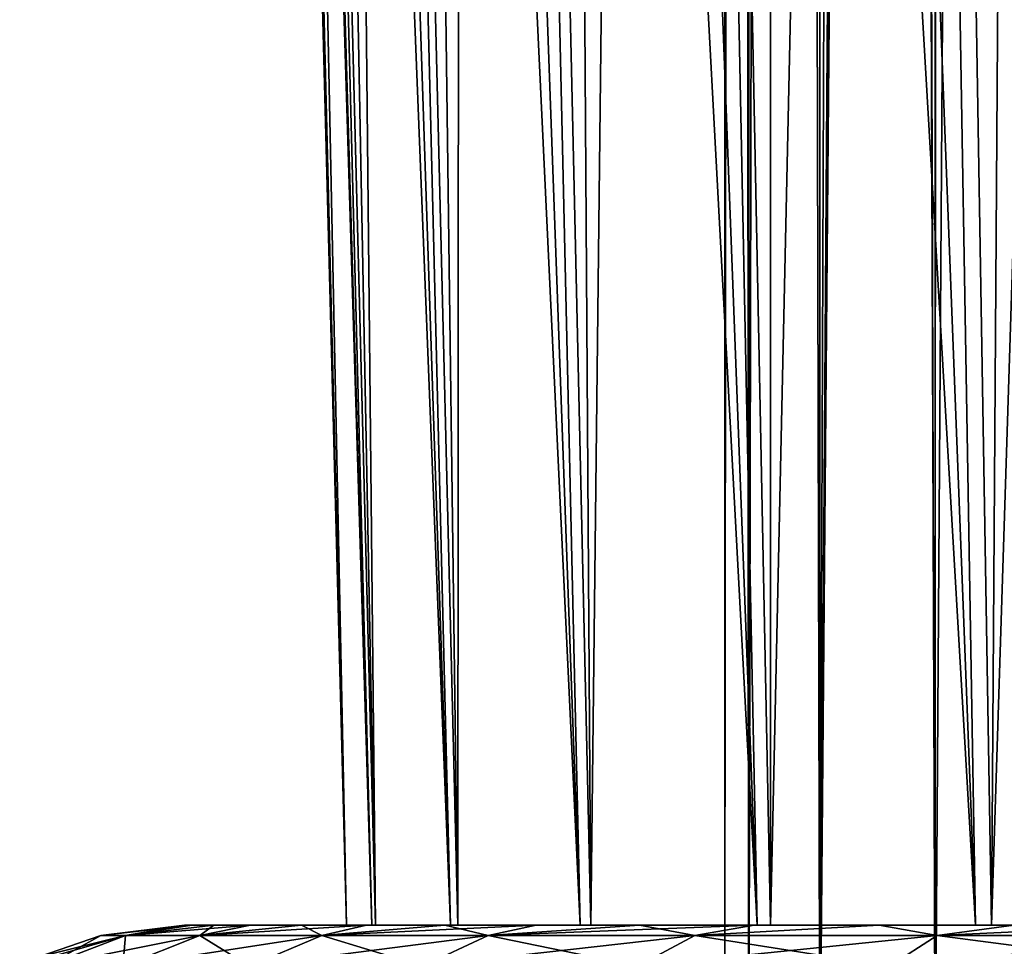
# Model space of a CAD drawing. Header units: metres. Extents: x -109 to 109, y -917 to 389.
# Tile 478 of 656: x -19.52 to -10.41, y -388.49 to -379.91. Entities that reach past the tile are written whole.
import ezdxf

# ---------------------------------------------------------------- set-up
doc = ezdxf.new("R2010")
doc.units = ezdxf.units.M
doc.layers.add('solid_24503124_XXX_01_SW0001', color=7, linetype='CONTINUOUS')

msp = doc.modelspace()

# ---------------------------------------------------------------- linework, layer by layer
at = {"layer": 'solid_24503124_XXX_01_SW0001'}
for points in [[(-12.778644, -390, 2.388729), (-12.778644, -103, 2.388729), (-13, -103)], [(-13, -390), (-13, -103), (-12.778631, -103, -2.388798)], [(-13, -390), (-12.778644, -390, 2.388729), (-13, -103)], [(-12.778631, -390, -2.388798), (-13, -390), (-12.778631, -103, -2.388798)], [(-12.122123, -390, 4.696183), (-12.122123, -103, 4.696183), (-12.778644, -103, 2.388729)], [(-12.778644, -390, 2.388729), (-12.122123, -390, 4.696183), (-12.778644, -103, 2.388729)], [(-12.778631, -390, -2.388798), (-12.778631, -103, -2.388798), (-12.122127, -103, -4.696173)], [(-12.122127, -390, -4.696173), (-12.778631, -390, -2.388798), (-12.122127, -103, -4.696173)], [(-12.122127, -390, -4.696173), (-12.122127, -103, -4.696173), (-11.052748, -103, -6.843723)], [(-11.473624, -296.272949, -6.11195), (-12.122127, -390, -4.696173), (-11.052748, -103, -6.843723)], [(-11.052835, -390, 6.84358), (-11.052835, -103, 6.84358), (-12.122123, -103, 4.696183)], [(-12.122123, -390, 4.696183), (-11.052835, -390, 6.84358), (-12.122123, -103, 4.696183)], [(-9.607066, -390, 8.758096), (-9.607066, -103, 8.758096), (-11.052835, -103, 6.84358)], [(-11.052835, -390, 6.84358), (-9.607066, -390, 8.758096), (-11.052835, -103, 6.84358)], [(-11.473624, -296.272949, -6.11195), (-11.47366, -297.726196, -6.111883), (-12.122127, -390, -4.696173)], [(-11.47366, -297.726196, -6.111883), (-11.343562, -299.22879, -6.350087), (-12.122127, -390, -4.696173)], [(-11.343562, -299.22879, -6.350087), (-11.052748, -390, -6.843724), (-12.122127, -390, -4.696173)], [(-11.343562, -299.22879, -6.350087), (-11.03705, -300.881042, -6.869026), (-11.052748, -390, -6.843724)], [(-11.03705, -300.881042, -6.869026), (-10.467466, -302.712097, -7.709224), (-11.052748, -390, -6.843724)], [(-10.467466, -302.712097, -7.709224), (-9.607092, -390, -8.758067), (-11.052748, -390, -6.843724)], [(-10.467466, -302.712097, -7.709224), (-9.582508, -304.571625, -8.784961), (-9.607092, -390, -8.758067)], [(-17.886801, -335.321045, -400.354767), (-16.499712, -388.292511, -400.346649), (-16.265835, -388.292511, -397.480072)], [(-17.809605, -335.321045, -401.9133), (-16.499712, -388.292511, -400.346649), (-17.886801, -335.321045, -400.354767)], [(-17.886801, -335.321045, -400.354767), (-16.265835, -388.292511, -397.480072), (-17.827866, -335.321045, -398.795441)], [(-17.827866, -335.321045, -398.795441), (-16.265835, -388.292511, -397.480072), (-17.633251, -335.321045, -397.247162)], [(-17.596867, -335.321045, -403.459198), (-16.499712, -388.292511, -400.346649), (-17.809605, -335.321045, -401.9133)], [(-17.633251, -335.321045, -397.247162), (-16.265835, -388.292511, -397.480072), (-15.537734, -388.292511, -394.697632)], [(-17.633251, -335.321045, -397.247162), (-15.537734, -388.292511, -394.697632), (-17.304438, -335.321045, -395.721741)], [(-17.596867, -335.321045, -403.459198), (-16.232271, -388.292511, -403.210266), (-16.499712, -388.292511, -400.346649)], [(-17.250208, -335.321045, -404.980652), (-16.232271, -388.292511, -403.210266), (-17.596867, -335.321045, -403.459198)], [(-17.304438, -335.321045, -395.721741), (-15.537734, -388.292511, -394.697632), (-16.843925, -335.321045, -394.230804)], [(-16.772263, -335.321045, -406.466095), (-16.232271, -388.292511, -403.210266), (-17.250208, -335.321045, -404.980652)], [(-16.843925, -335.321045, -394.230804), (-15.537734, -388.292511, -394.697632), (-14.337494, -388.292511, -392.083832)], [(-16.843925, -335.321045, -394.230804), (-14.337494, -388.292511, -392.083832), (-16.255222, -335.321045, -392.785675)], [(-16.772263, -335.321045, -406.466095), (-15.471628, -388.292511, -405.983978), (-16.232271, -388.292511, -403.210266)], [(-16.166672, -335.321045, -407.904236), (-15.471628, -388.292511, -405.983978), (-16.772263, -335.321045, -406.466095)], [(-16.255222, -335.321045, -392.785675), (-14.337494, -388.292511, -392.083832), (-15.542806, -335.321045, -391.397339)], [(-15.438041, -335.321045, -409.284119), (-15.471628, -388.292511, -405.983978), (-16.166672, -335.321045, -407.904236)], [(-15.542806, -335.321045, -391.397339), (-14.337494, -388.292511, -392.083832), (-12.701596, -388.292511, -389.71817)], [(-15.542806, -335.321045, -391.397339), (-12.701596, -388.292511, -389.71817), (-14.712099, -335.321045, -390.076385)], [(-15.438041, -335.321045, -409.284119), (-14.240854, -388.292511, -408.583557), (-15.471628, -388.292511, -405.983978)], [(-14.591919, -335.321045, -410.595276), (-14.240854, -388.292511, -408.583557), (-15.438041, -335.321045, -409.284119)], [(-14.712099, -335.321045, -390.076385), (-12.701596, -388.292511, -389.71817), (-13.769425, -335.321045, -388.832855)], [(-13.634743, -335.321045, -411.827667), (-14.240854, -388.292511, -408.583557), (-14.591919, -335.321045, -410.595276)], [(-13.634743, -335.321045, -411.827667), (-12.577357, -388.292511, -410.929901), (-14.240854, -388.292511, -408.583557)], [(-13.769425, -335.321045, -388.832855), (-12.701596, -388.292511, -389.71817), (-10.679805, -388.292511, -387.672577)], [(-13.769425, -335.321045, -388.832855), (-10.679805, -388.292511, -387.672577), (-12.721957, -335.321045, -387.676208)], [(-12.573798, -335.321045, -412.971954), (-12.577357, -388.292511, -410.929901), (-13.634743, -335.321045, -411.827667)], [(-12.721957, -335.321045, -387.676208), (-10.679805, -388.292511, -387.672577), (-11.577668, -335.321045, -386.615265)], [(-11.417159, -335.321045, -414.01944), (-10.531743, -388.292511, -412.95166), (-12.577357, -388.292511, -410.929901)], [(-11.417159, -335.321045, -414.01944), (-12.577357, -388.292511, -410.929901), (-12.573798, -335.321045, -412.971954)], [(-11.577668, -335.321045, -386.615265), (-10.679805, -388.292511, -387.672577), (-8.333549, -388.292511, -386.009155)], [(-11.577668, -335.321045, -386.615265), (-8.333549, -388.292511, -386.009155), (-10.345265, -335.321045, -385.658081)], [(-10.173629, -335.321045, -414.962097), (-10.531743, -388.292511, -412.95166), (-11.417159, -335.321045, -414.01944)], [(-8.852672, -335.321045, -415.792816), (-8.166162, -388.292511, -414.587494), (-10.531743, -388.292511, -412.95166)], [(-8.852672, -335.321045, -415.792816), (-10.531743, -388.292511, -412.95166), (-10.173629, -335.321045, -414.962097)], [(-18.77466, -388.387177, -400.25), (-18, -388.292511, -400.25), (-17.931845, -388.292511, -401.814758)], [(-18.77466, -388.387177, -400.25), (-18.544579, -388.387451, -397.312836), (-18, -388.292511, -400.25)], [(-18.544579, -388.387451, -403.187164), (-18.77466, -388.387177, -400.25), (-17.931845, -388.292511, -401.814758)], [(-18.544579, -388.387451, -397.312836), (-17.931845, -388.292511, -398.685242), (-18, -388.292511, -400.25)], [(-18.544579, -388.387451, -403.187164), (-17.931845, -388.292511, -401.814758), (-17.727224, -388.292511, -403.371796)], [(-18.544579, -388.387451, -403.187164), (-17.727224, -388.292511, -403.371796), (-17.387581, -388.292511, -404.905304)], [(-17.856789, -388.387451, -406.052032), (-18.544579, -388.387451, -403.187164), (-17.387581, -388.292511, -404.905304)], [(-18.544579, -388.387451, -397.312836), (-17.727224, -388.292511, -397.128204), (-17.931845, -388.292511, -398.685242)], [(-18.544579, -388.387451, -397.312836), (-17.856789, -388.387451, -394.447968), (-17.727224, -388.292511, -397.128204)], [(-16.499712, -388.292511, -400.346649), (-17.931845, -388.292511, -401.814758), (-18, -388.292511, -400.25)], [(-16.499712, -388.292511, -400.346649), (-18, -388.292511, -400.25), (-17.931845, -388.292511, -398.685242)], [(-16.232271, -388.292511, -403.210266), (-17.727224, -388.292511, -403.371796), (-17.931845, -388.292511, -401.814758)], [(-16.499712, -388.292511, -400.346649), (-16.232271, -388.292511, -403.210266), (-17.931845, -388.292511, -401.814758)], [(-16.265835, -388.292511, -397.480072), (-17.931845, -388.292511, -398.685242), (-17.727224, -388.292511, -397.128204)], [(-16.265835, -388.292511, -397.480072), (-16.499712, -388.292511, -400.346649), (-17.931845, -388.292511, -398.685242)], [(-17.856789, -388.387451, -406.052032), (-17.387581, -388.292511, -404.905304), (-16.915665, -388.292511, -406.403076)], [(-17.856789, -388.387451, -406.052032), (-16.915665, -388.292511, -406.403076), (-16.314909, -388.292511, -407.854187)], [(-16.729305, -388.387451, -408.774017), (-17.856789, -388.387451, -406.052032), (-16.314909, -388.292511, -407.854187)], [(-17.856789, -388.387451, -394.447968), (-16.915665, -388.292511, -394.096924), (-17.387581, -388.292511, -395.594696)], [(-17.856789, -388.387451, -394.447968), (-16.729305, -388.387451, -391.725983), (-16.915665, -388.292511, -394.096924)], [(-17.856789, -388.387451, -394.447968), (-17.387581, -388.292511, -395.594696), (-17.727224, -388.292511, -397.128204)], [(-15.471628, -388.292511, -405.983978), (-17.387581, -388.292511, -404.905304), (-17.727224, -388.292511, -403.371796)], [(-16.232271, -388.292511, -403.210266), (-15.471628, -388.292511, -405.983978), (-17.727224, -388.292511, -403.371796)], [(-16.265835, -388.292511, -397.480072), (-17.727224, -388.292511, -397.128204), (-17.387581, -388.292511, -395.594696)], [(-15.471628, -388.292511, -405.983978), (-16.915665, -388.292511, -406.403076), (-17.387581, -388.292511, -404.905304)], [(-15.537734, -388.292511, -394.697632), (-17.387581, -388.292511, -395.594696), (-16.915665, -388.292511, -394.096924)], [(-15.537734, -388.292511, -394.697632), (-16.265835, -388.292511, -397.480072), (-17.387581, -388.292511, -395.594696)], [(-14.240854, -388.292511, -408.583557), (-16.314909, -388.292511, -407.854187), (-16.915665, -388.292511, -406.403076)], [(-15.471628, -388.292511, -405.983978), (-14.240854, -388.292511, -408.583557), (-16.915665, -388.292511, -406.403076)], [(-15.537734, -388.292511, -394.697632), (-16.915665, -388.292511, -394.096924), (-16.314909, -388.292511, -392.645813)], [(-16.729305, -388.387451, -391.725983), (-16.314909, -388.292511, -392.645813), (-16.915665, -388.292511, -394.096924)], [(-16.729305, -388.387451, -408.774017), (-16.314909, -388.292511, -407.854187), (-15.589911, -388.292511, -409.247467)], [(-16.729305, -388.387451, -408.774017), (-15.589911, -388.292511, -409.247467), (-14.746329, -388.292511, -410.572083)], [(-15.189892, -388.387451, -411.286102), (-16.729305, -388.387451, -408.774017), (-14.746329, -388.292511, -410.572083)], [(-16.729305, -388.387451, -391.725983), (-15.589911, -388.292511, -391.252533), (-16.314909, -388.292511, -392.645813)], [(-16.729305, -388.387451, -391.725983), (-15.189892, -388.387451, -389.213898), (-15.589911, -388.292511, -391.252533)], [(-14.240854, -388.292511, -408.583557), (-15.589911, -388.292511, -409.247467), (-16.314909, -388.292511, -407.854187)], [(-14.337494, -388.292511, -392.083832), (-16.314909, -388.292511, -392.645813), (-15.589911, -388.292511, -391.252533)], [(-14.337494, -388.292511, -392.083832), (-15.537734, -388.292511, -394.697632), (-16.314909, -388.292511, -392.645813)], [(-12.577357, -388.292511, -410.929901), (-14.746329, -388.292511, -410.572083), (-15.589911, -388.292511, -409.247467)], [(-14.240854, -388.292511, -408.583557), (-12.577357, -388.292511, -410.929901), (-15.589911, -388.292511, -409.247467)], [(-14.337494, -388.292511, -392.083832), (-15.589911, -388.292511, -391.252533), (-14.746329, -388.292511, -389.927917)], [(-15.189892, -388.387451, -389.213898), (-14.746329, -388.292511, -389.927917), (-15.589911, -388.292511, -391.252533)], [(-15.189892, -388.387451, -411.286102), (-14.746329, -388.292511, -410.572083), (-13.790349, -388.292511, -411.818329)], [(-15.189892, -388.387451, -411.286102), (-13.790349, -388.292511, -411.818329), (-12.729538, -388.292511, -412.976288)], [(-13.276452, -388.387451, -413.526459), (-15.189892, -388.387451, -411.286102), (-12.729538, -388.292511, -412.976288)], [(-15.189892, -388.387451, -389.213898), (-13.790349, -388.292511, -388.681671), (-14.746329, -388.292511, -389.927917)], [(-15.189892, -388.387451, -389.213898), (-13.276452, -388.387451, -386.973541), (-13.790349, -388.292511, -388.681671)], [(-12.577357, -388.292511, -410.929901), (-13.790349, -388.292511, -411.818329), (-14.746329, -388.292511, -410.572083)], [(-12.701596, -388.292511, -389.71817), (-14.746329, -388.292511, -389.927917), (-13.790349, -388.292511, -388.681671)], [(-12.701596, -388.292511, -389.71817), (-14.337494, -388.292511, -392.083832), (-14.746329, -388.292511, -389.927917)], [(-10.531743, -388.292511, -412.95166), (-12.729538, -388.292511, -412.976288), (-13.790349, -388.292511, -411.818329)], [(-12.577357, -388.292511, -410.929901), (-10.531743, -388.292511, -412.95166), (-13.790349, -388.292511, -411.818329)], [(-10.679805, -388.292511, -387.672577), (-13.790349, -388.292511, -388.681671), (-12.729538, -388.292511, -387.523712)], [(-13.276452, -388.387451, -386.973541), (-12.729538, -388.292511, -387.523712), (-13.790349, -388.292511, -388.681671)], [(-10.679805, -388.292511, -387.672577), (-12.701596, -388.292511, -389.71817), (-13.790349, -388.292511, -388.681671)], [(-13.276452, -388.387451, -413.526459), (-12.729538, -388.292511, -412.976288), (-11.57165, -388.292511, -414.037567)], [(-11.036102, -388.387451, -415.43988), (-13.276452, -388.387451, -413.526459), (-11.57165, -388.292511, -414.037567)], [(-13.276452, -388.387451, -386.973541), (-11.57165, -388.292511, -386.462433), (-12.729538, -388.292511, -387.523712)], [(-13.276452, -388.387451, -386.973541), (-11.036102, -388.387451, -385.06012), (-11.57165, -388.292511, -386.462433)], [(-8.166162, -388.292511, -414.587494), (-11.57165, -388.292511, -414.037567), (-12.729538, -388.292511, -412.976288)], [(-10.531743, -388.292511, -412.95166), (-8.166162, -388.292511, -414.587494), (-12.729538, -388.292511, -412.976288)], [(-10.679805, -388.292511, -387.672577), (-12.729538, -388.292511, -387.523712), (-11.57165, -388.292511, -386.462433)], [(-8.166162, -388.292511, -414.587494), (-10.325844, -388.292511, -414.993713), (-11.57165, -388.292511, -414.037567)], [(-11.036102, -388.387451, -415.43988), (-11.57165, -388.292511, -414.037567), (-10.325844, -388.292511, -414.993713)], [(-8.333549, -388.292511, -386.009155), (-11.57165, -388.292511, -386.462433), (-10.325844, -388.292511, -385.506287)], [(-11.036102, -388.387451, -385.06012), (-10.325844, -388.292511, -385.506287), (-11.57165, -388.292511, -386.462433)], [(-8.333549, -388.292511, -386.009155), (-10.679805, -388.292511, -387.672577), (-11.57165, -388.292511, -386.462433)], [(-11.036102, -388.387451, -415.43988), (-10.325844, -388.292511, -414.993713), (-9.001245, -388.292511, -415.837738)], [(-8.524007, -388.387451, -416.979309), (-11.036102, -388.387451, -415.43988), (-9.001245, -388.292511, -415.837738)], [(-11.036102, -388.387451, -385.06012), (-8.524007, -388.387451, -383.520691), (-10.325844, -388.292511, -385.506287)], [(-18.544579, -388.387451, -403.187164), (-19.524466, -388.669891, -400.25), (-19.355879, -388.588531, -400.25)], [(-19.286694, -388.671234, -403.304718), (-19.524466, -388.669891, -400.25), (-18.544579, -388.387451, -403.187164)], [(-19.286694, -388.671234, -397.195282), (-18.77466, -388.387177, -400.25), (-19.355879, -388.588531, -400.25)], [(-18.544579, -388.387451, -403.187164), (-19.355879, -388.588531, -400.25), (-18.77466, -388.387177, -400.25)], [(-19.286694, -388.671234, -397.195282), (-18.544579, -388.387451, -397.312836), (-18.77466, -388.387177, -400.25)], [(-19.286694, -388.671234, -397.195282), (-18.571381, -388.671234, -394.21579), (-18.544579, -388.387451, -397.312836)], [(-19.286694, -388.671234, -403.304718), (-18.544579, -388.387451, -403.187164), (-17.856789, -388.387451, -406.052032)], [(-18.571381, -388.671234, -406.28421), (-19.286694, -388.671234, -403.304718), (-17.856789, -388.387451, -406.052032)], [(-18.571381, -388.671234, -394.21579), (-17.856789, -388.387451, -394.447968), (-18.544579, -388.387451, -397.312836)], [(-18.571381, -388.671234, -394.21579), (-17.398777, -388.671234, -391.384888), (-17.856789, -388.387451, -394.447968)], [(-18.571381, -388.671234, -406.28421), (-17.856789, -388.387451, -406.052032), (-16.729305, -388.387451, -408.774017)], [(-17.398777, -388.671234, -409.115112), (-18.571381, -388.671234, -406.28421), (-16.729305, -388.387451, -408.774017)], [(-17.398777, -388.671234, -391.384888), (-16.729305, -388.387451, -391.725983), (-17.856789, -388.387451, -394.447968)], [(-17.398777, -388.671234, -391.384888), (-15.79776, -388.671234, -388.772247), (-16.729305, -388.387451, -391.725983)], [(-17.398777, -388.671234, -409.115112), (-16.729305, -388.387451, -408.774017), (-15.189892, -388.387451, -411.286102)], [(-15.79776, -388.671234, -411.727753), (-17.398777, -388.671234, -409.115112), (-15.189892, -388.387451, -411.286102)], [(-15.79776, -388.671234, -388.772247), (-15.189892, -388.387451, -389.213898), (-16.729305, -388.387451, -391.725983)], [(-15.79776, -388.671234, -388.772247), (-13.807748, -388.671234, -386.442261), (-15.189892, -388.387451, -389.213898)], [(-15.79776, -388.671234, -411.727753), (-15.189892, -388.387451, -411.286102), (-13.276452, -388.387451, -413.526459)], [(-13.807748, -388.671234, -414.057739), (-15.79776, -388.671234, -411.727753), (-13.276452, -388.387451, -413.526459)], [(-13.807748, -388.671234, -386.442261), (-13.276452, -388.387451, -386.973541), (-15.189892, -388.387451, -389.213898)], [(-13.807748, -388.671234, -386.442261), (-11.477744, -388.671234, -384.45224), (-13.276452, -388.387451, -386.973541)], [(-13.807748, -388.671234, -414.057739), (-13.276452, -388.387451, -413.526459), (-11.036102, -388.387451, -415.43988)], [(-11.477744, -388.671234, -416.04776), (-13.807748, -388.671234, -414.057739), (-11.036102, -388.387451, -415.43988)], [(-11.477744, -388.671234, -384.45224), (-11.036102, -388.387451, -385.06012), (-13.276452, -388.387451, -386.973541)], [(-11.477744, -388.671234, -384.45224), (-8.86512, -388.671234, -382.851227), (-11.036102, -388.387451, -385.06012)], [(-11.477744, -388.671234, -416.04776), (-11.036102, -388.387451, -415.43988), (-8.524007, -388.387451, -416.979309)], [(-8.86512, -388.671234, -417.648773), (-11.477744, -388.671234, -416.04776), (-8.524007, -388.387451, -416.979309)], [(-8.86512, -388.671234, -382.851227), (-8.524007, -388.387451, -383.520691), (-11.036102, -388.387451, -385.06012)]]:
    msp.add_3dface(points, dxfattribs=at)

doc.saveas('drawing.dxf')
